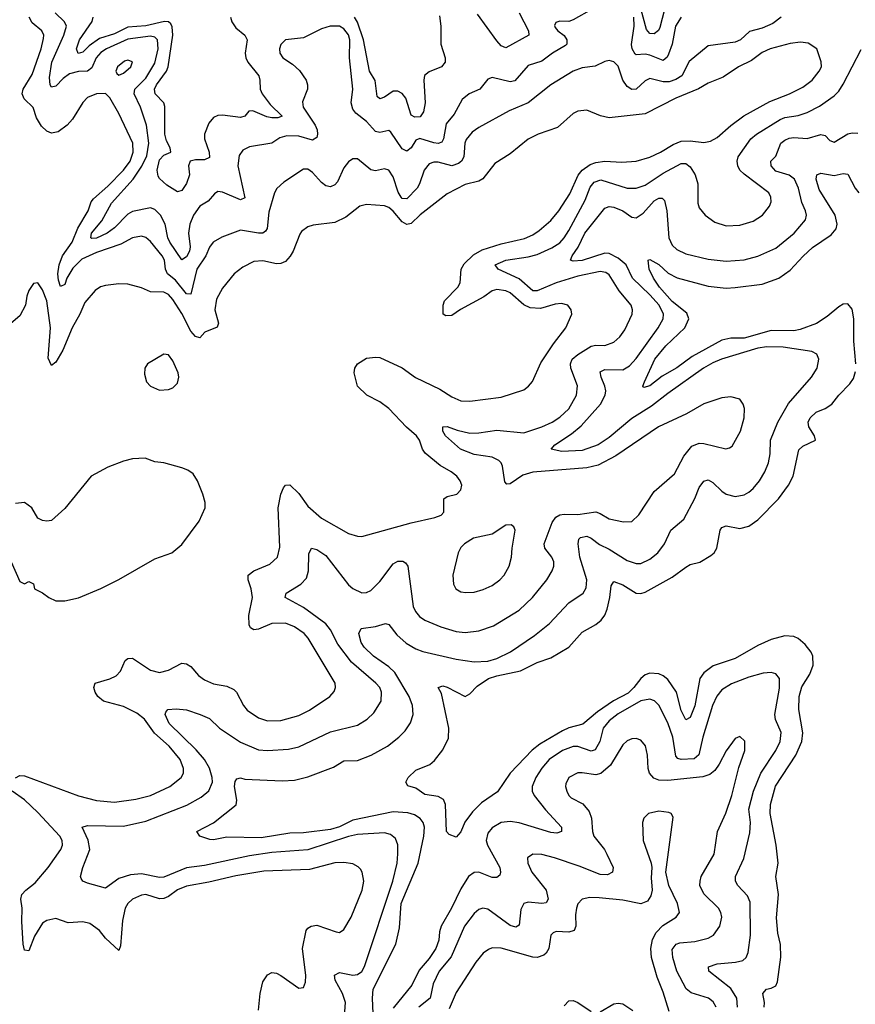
# Model space of a CAD drawing. Header units: inches. Extents: x 1843162 to 1959474, y 907081 to 1016326.
# Tile 379 of 656: x 1893989 to 1897704, y 953062 to 957439. Entities that reach past the tile are written whole.
import ezdxf

# ---------------------------------------------------------------- set-up
doc = ezdxf.new("R2010")
doc.units = ezdxf.units.IN
doc.header["$MEASUREMENT"] = 0
doc.layers.add('B8995', color=7, linetype='Continuous')

msp = doc.modelspace()

# ---------------------------------------------------------------- linework, layer by layer
at = {"layer": 'B8995', "color": 5}
for points, elevation in [([(1896534.3, 957485.7), (1896450, 957438.7), (1896430, 957431.5), (1896390, 957433), (1896372.5, 957427.5), (1896367.2, 957412.8), (1896370, 957405.3), (1896380.8, 957390), (1896408.8, 957368.8), (1896421.8, 957350), (1896421.8, 957330), (1896415.9, 957324.1), (1896357.5, 957290), (1896310, 957254.5), (1896250, 957235), (1896190, 957167.7), (1896170, 957163.6), (1896090, 957182), (1896070, 957174.7), (1896034.9, 957130), (1895987.2, 957110), (1895956.1, 957083.9), (1895920.4, 957019.6), (1895884.2, 956975.8), (1895873.2, 956910), (1895865.1, 956894.9), (1895850, 956889.1), (1895830, 956892.3), (1895768.3, 956911.7), (1895750, 956903.7), (1895730, 956869.8), (1895710, 956855.4), (1895690, 956865.9), (1895639.5, 956939.5), (1895630, 956946.3), (1895590, 956937.5), (1895570, 956941.8), (1895530, 956986.4), (1895483.7, 957023.7), (1895470, 957042.3), (1895462.5, 957070), (1895469.9, 957130), (1895454.6, 957270), (1895456.7, 957350), (1895450, 957371.5), (1895430, 957398.3), (1895410, 957409.9), (1895369.6, 957410.4), (1895330, 957398.7), (1895250, 957359.1), (1895170, 957349.8), (1895150.2, 957329.8), (1895143.8, 957310), (1895144.7, 957290), (1895159, 957270), (1895201.7, 957241.7), (1895233.4, 957213.4), (1895262.2, 957170), (1895268.1, 957150), (1895267.9, 957130), (1895246.5, 957073.5), (1895249.1, 957050.9), (1895302.8, 956970), (1895311.2, 956950), (1895313.5, 956930), (1895310, 956916.2), (1895290, 956904.4), (1895230, 956921.8), (1895177.2, 956922.8), (1895145.9, 956914.1), (1895110, 956889.8), (1895010, 956873.6), (1894980.3, 956859.7), (1894963.9, 956836.1), (1894958, 956790), (1894990, 956647), (1894970, 956638.5), (1894890, 956673), (1894870, 956676), (1894854.3, 956665.7), (1894826.7, 956633.3), (1894790, 956609.8), (1894762.3, 956570), (1894745.5, 956530), (1894739.2, 956490), (1894746.6, 956430), (1894743.8, 956410), (1894730, 956385.3), (1894710, 956372.5), (1894656.5, 956450), (1894647.7, 956470), (1894635.9, 956530), (1894614.4, 956570), (1894590, 956596.3), (1894570, 956602.5), (1894490, 956587.4), (1894470, 956574.3), (1894410, 956513.9), (1894377.1, 956490), (1894330, 956468.4), (1894310, 956466), (1894304.7, 956470), (1894307.7, 956490), (1894354.5, 956545.5), (1894396.6, 956623.4), (1894492.6, 956730), (1894532.3, 956787.7), (1894553.7, 956833.7), (1894562.9, 956890), (1894552.1, 956970), (1894525.8, 957050), (1894497.3, 957110), (1894500.8, 957130), (1894550, 957179.4), (1894590, 957246.2), (1894605.1, 957310), (1894601.2, 957350), (1894590, 957362.2), (1894570, 957366.7), (1894470, 957352.5), (1894375.1, 957310), (1894350, 957293.8), (1894328.4, 957270), (1894310, 957225), (1894290, 957211.1), (1894250, 957209.6), (1894210, 957198.4), (1894181.8, 957178.2), (1894150, 957144.1), (1894130, 957139.7), (1894124.5, 957150), (1894121.7, 957181.7), (1894132.1, 957250), (1894185.6, 957370), (1894196.6, 957410), (1894188.6, 957430), (1894146.3, 957470)], 540), ([(1896855.4, 957484.6), (1896835.4, 957404.6), (1896828.5, 957391.5), (1896810, 957376.1), (1896790, 957378.4), (1896776.3, 957396.3), (1896741.9, 957521.9)], 520), ([(1897374.1, 957450), (1897337.7, 957422.3), (1897290, 957401.5), (1897232.9, 957387.1), (1897193.8, 957350), (1897170, 957339.3), (1897050, 957322.7), (1896965.9, 957254.1), (1896932, 957190), (1896906.4, 957173.6), (1896876.7, 957163.3), (1896850, 957162.6), (1896790, 957178.3), (1896770, 957167.2), (1896730, 957129.9), (1896710, 957128.4), (1896690, 957142.6), (1896670.9, 957170), (1896650, 957233.1), (1896630, 957252.3), (1896610, 957257.7), (1896590, 957254), (1896547, 957233), (1896490, 957224.7), (1896450, 957209.9), (1896349.7, 957150.3), (1896250.1, 957069.9), (1896165.6, 957034.4), (1896030, 956959.8), (1896000.6, 956939.4), (1895973.2, 956906.8), (1895967.6, 956890), (1895963.3, 956830), (1895953.1, 956810), (1895940.3, 956799.7), (1895910, 956789.9), (1895850, 956805.4), (1895830, 956806.4), (1895810, 956798.3), (1895786.6, 956770), (1895766.6, 956710), (1895755.3, 956690), (1895710, 956642.6), (1895690, 956643.8), (1895684.8, 956650), (1895671.9, 956671.9), (1895650, 956740.4), (1895630, 956769.8), (1895610, 956775.8), (1895570, 956768.2), (1895550, 956771.6), (1895490, 956821.3), (1895470, 956821.3), (1895450, 956808), (1895430, 956780.7), (1895402.1, 956717.9), (1895390, 956704.5), (1895370, 956696.2), (1895350, 956701), (1895330, 956716.2), (1895290, 956759.8), (1895270, 956774.2), (1895250, 956774.2), (1895162.8, 956717.2), (1895131.6, 956688.4), (1895122.2, 956670), (1895096.3, 956583.7), (1895089, 956511), (1895081.4, 956498.6), (1895070, 956490.6), (1895050, 956491), (1894970, 956504.1), (1894887.1, 956472.9), (1894849.2, 956450), (1894832.2, 956427.8), (1894815.7, 956390), (1894776.4, 956330), (1894750, 956218.9), (1894730, 956220.3), (1894680.9, 956280.9), (1894646.7, 956310), (1894636.8, 956330), (1894632.8, 956370), (1894622.6, 956390), (1894570, 956453.8), (1894550, 956470.7), (1894530, 956477.3), (1894490, 956469.8), (1894438, 956442), (1894330, 956405), (1894265.7, 956374.3), (1894224.8, 956335.2), (1894198.8, 956290), (1894190, 956262.4), (1894170, 956254), (1894161, 956281), (1894157.9, 956310), (1894163.6, 956350), (1894179.1, 956390), (1894221.4, 956450), (1894247.5, 956512.5), (1894292.8, 956590), (1894307.1, 956630), (1894316.5, 956643.5), (1894380.9, 956699.1), (1894450, 956770.6), (1894480.5, 956810), (1894493.6, 956850), (1894491.5, 956890), (1894430, 957021.7), (1894390, 957091.6), (1894370, 957111.1), (1894330, 957109.7), (1894290, 957093.3), (1894270, 957071.8), (1894223, 956997), (1894200.2, 956970), (1894159.3, 956940.7), (1894130, 956935), (1894110, 956943.7), (1894086.2, 956966.2), (1894063.7, 957003.7), (1894049.4, 957049.4), (1894008.2, 957088.2), (1893999.8, 957110), (1894004.8, 957130), (1894044.3, 957195.7), (1894084.5, 957310), (1894095.3, 957355.3), (1894096.7, 957370), (1894087.3, 957390), (1894044.7, 957424.7), (1894031.2, 957450)], 560), ([(1894926.5, 957450), (1894932.6, 957430), (1894950, 957402.6), (1894990.2, 957370), (1894999.8, 957350), (1894991, 957290), (1894993.7, 957270), (1895003.2, 957250), (1895051.8, 957190), (1895056.8, 957170), (1895057.9, 957130), (1895067.3, 957110), (1895101.8, 957061.8), (1895155.9, 957010), (1895136.7, 957003.3), (1895110, 957003.7), (1895088.1, 957008.1), (1895025.4, 957034.6), (1895007.6, 957032.4), (1894989.5, 957010.5), (1894970, 957004), (1894890, 957015), (1894870, 957013.7), (1894850, 957004.5), (1894830, 956979.1), (1894810.1, 956930), (1894810.1, 956910), (1894831.2, 956850), (1894833.4, 956826.6), (1894810, 956816.1), (1894770, 956817.1), (1894746.8, 956810), (1894738.6, 956790), (1894743.9, 956750), (1894730, 956711.6), (1894710, 956679.3), (1894690, 956674), (1894643.2, 956703.2), (1894610, 956733.2), (1894603.8, 956743.8), (1894600.7, 956770), (1894610, 956816.3), (1894630, 956837.5), (1894661.1, 956850), (1894658.4, 956870), (1894641.1, 956901.1), (1894633.8, 956930), (1894633.6, 957053.6), (1894629.2, 957070), (1894591.7, 957110), (1894588.3, 957130), (1894597.1, 957150), (1894641.5, 957210), (1894649.5, 957230.5), (1894669.7, 957370), (1894667.4, 957407.4), (1894660.6, 957420.6), (1894650.5, 957430.5), (1894632, 957432), (1894550, 957411.4), (1894470, 957406.5), (1894410, 957377), (1894344.1, 957355.9), (1894297.4, 957322.6), (1894270, 957295), (1894249.5, 957289.5), (1894242, 957310), (1894254.9, 957350), (1894311.2, 957431.2), (1894315.2, 957450)], 520), ([(1895856, 957456), (1895861.4, 957410), (1895861, 957330), (1895880.6, 957270), (1895880.7, 957250), (1895864.6, 957230), (1895810, 957207.8), (1895788.3, 957191.7), (1895785.1, 957170), (1895791.1, 957070), (1895784.4, 957030), (1895770, 957007.1), (1895746.3, 957006.3), (1895730, 957014.6), (1895706.2, 957090), (1895690, 957110.8), (1895670, 957121.8), (1895650, 957121.5), (1895610, 957095.4), (1895590, 957088), (1895577.4, 957097.4), (1895569.2, 957169.2), (1895544.1, 957210), (1895517.2, 957350), (1895490, 957428.4), (1895478.1, 957450)], 520), ([(1896210.1, 957470), (1896251.6, 957390), (1896252.3, 957370), (1896150, 957313.8), (1896130, 957323.2), (1896110, 957345.5), (1896024.3, 957464.3)], 520), ([(1896930, 957451), (1896904.7, 957410), (1896889.3, 957330), (1896873.8, 957286.2), (1896867.4, 957272.6), (1896850, 957257.8), (1896790, 957282.3), (1896770, 957285.6), (1896730, 957282.4), (1896725.7, 957285.7), (1896711.3, 957310), (1896708.7, 957328.7), (1896721.3, 957410), (1896719.6, 957450)], 540), ([(1893970.7, 954069.3), (1893990, 954079.6), (1894010, 954078.6), (1894250, 953988.4), (1894330, 953968.4), (1894410, 953960.8), (1894505.9, 953974.1), (1894570, 953990.7), (1894656.8, 954030), (1894706.6, 954070), (1894717.1, 954090), (1894717.5, 954110), (1894702, 954150), (1894652.9, 954210), (1894587.7, 954267.7), (1894544.2, 954330), (1894510, 954357.2), (1894450, 954386.5), (1894361.7, 954410), (1894336.2, 954430), (1894323.7, 954450), (1894317.8, 954470), (1894324.7, 954490), (1894390, 954508.6), (1894417.6, 954522.4), (1894437.1, 954542.9), (1894458, 954590), (1894470, 954600.2), (1894490, 954600.6), (1894570, 954547.6), (1894610, 954538), (1894650, 954547.1), (1894710, 954578.2), (1894730, 954576.5), (1894750, 954563.6), (1894783.5, 954523.5), (1894810, 954504), (1894850, 954487.1), (1894910, 954476.6), (1894941.1, 954461.1), (1894952.8, 954450), (1894984.5, 954390), (1895000.8, 954370), (1895050, 954335.9), (1895090, 954323), (1895150, 954324.2), (1895230, 954346.8), (1895277.4, 954370), (1895368, 954430), (1895387.7, 954452.3), (1895393.5, 954470), (1895391.9, 954490), (1895272.1, 954690), (1895253.5, 954710), (1895210, 954739.8), (1895170, 954755.9), (1895110, 954754.9), (1895050, 954729.9), (1895030, 954727.5), (1895015.7, 954735.7), (1895008.7, 954748.7), (1895008.3, 954790), (1895023.8, 954870), (1895017.3, 954910), (1895004.3, 954950), (1895005.3, 954970), (1895029.7, 954990), (1895100.9, 955019.1), (1895135.5, 955050), (1895145, 955095), (1895137.8, 955270), (1895149.2, 955330), (1895161.9, 955358.1), (1895170, 955370.2), (1895190, 955372.2), (1895230, 955332.8), (1895270, 955277.1), (1895330, 955223.2), (1895450, 955155.9), (1895490, 955142.7), (1895510, 955141.5), (1895730, 955202.8), (1895834.3, 955225.7), (1895863.3, 955236.7), (1895874, 955250), (1895874.5, 955310), (1895890, 955320.3), (1895932.3, 955330), (1895949.6, 955350), (1895955.1, 955370), (1895947.3, 955390), (1895931.8, 955410), (1895907.3, 955430), (1895857.9, 955457.9), (1895791.9, 955511.9), (1895779.9, 955530), (1895766.4, 955570), (1895752.5, 955590), (1895708.5, 955628.5), (1895630, 955710.6), (1895590, 955741.3), (1895531.5, 955770), (1895490, 955809.6), (1895475.6, 955870), (1895478.4, 955890), (1895491.1, 955908.9), (1895530, 955934.3), (1895570, 955939.6), (1895590, 955937.4), (1895690, 955891.9), (1895748.7, 955848.7), (1895856.6, 955796.6), (1895910, 955762.5), (1895950, 955745.4), (1895990, 955744.1), (1896130, 955761.8), (1896230, 955793.7), (1896251.6, 955810), (1896268.8, 955831.2), (1896306.3, 955913.7), (1896361.5, 955998.5), (1896416.9, 956070), (1896443.6, 956130), (1896440.7, 956150), (1896426, 956170), (1896398, 956178), (1896370, 956175.2), (1896304.1, 956155.9), (1896257.9, 956157.9), (1896230, 956171.3), (1896170, 956224.8), (1896150, 956233.5), (1896110, 956239.9), (1896090, 956233.6), (1896052.5, 956207.5), (1895948.8, 956151.2), (1895910, 956123.7), (1895883.4, 956123.4), (1895870.9, 956130.9), (1895872.1, 956170), (1895878.2, 956190), (1895936.6, 956250), (1895946.7, 956270), (1895952, 956330), (1895965.4, 956354.6), (1896006.2, 956393.8), (1896044.3, 956415.7), (1896130, 956443.2), (1896232.9, 956467.1), (1896270, 956482.8), (1896298.3, 956501.7), (1896350, 956546.8), (1896386, 956590), (1896434.1, 956665.9), (1896471.1, 956748.9), (1896489.3, 956770.7), (1896524.6, 956795.4), (1896550, 956804.6), (1896590, 956810.1), (1896666.2, 956806.2), (1896730, 956810.1), (1896790, 956828), (1896837.8, 956850), (1896894.8, 956885.2), (1896930, 956898.8), (1896970, 956900.6), (1897030, 956894.1), (1897060.4, 956899.6), (1897090, 956915.4), (1897150.3, 956969.7), (1897208.4, 957011.6), (1897323.9, 957076.1), (1897411.2, 957110), (1897470, 957139), (1897511.8, 957170), (1897543.9, 957210), (1897553.3, 957230), (1897552.3, 957252.3), (1897533.6, 957310), (1897494.5, 957334.5), (1897459.7, 957339.7), (1897413.6, 957333.6), (1897324.9, 957310), (1897290, 957293.3), (1897242.4, 957257.6), (1897184.6, 957230), (1897116.6, 957183.4), (1897050, 957157.4), (1897007.5, 957132.5), (1896906.3, 957090), (1896770, 957020.3), (1896610, 957003.8), (1896571.6, 957011.6), (1896510, 957036.8), (1896470, 957033.1), (1896450, 957022.3), (1896379.3, 956960.7), (1896294, 956930), (1896250, 956908.8), (1896170, 956842.7), (1896100.6, 956799.4), (1896048.5, 956731.5), (1896030, 956721), (1895970, 956706.3), (1895890, 956665.6), (1895770, 956571.9), (1895730, 956533.3), (1895710, 956528.7), (1895690, 956540.7), (1895650, 956587.9), (1895630, 956604.1), (1895610, 956611.3), (1895530, 956618.3), (1895501.3, 956610), (1895438.3, 956561.7), (1895390, 956537.8), (1895294.2, 956525.8), (1895270, 956518.3), (1895242.2, 956497.8), (1895233.9, 956486.1), (1895204.8, 956410), (1895192, 956388), (1895170, 956364.5), (1895150, 956356.1), (1895130, 956354.3), (1895070, 956367.9), (1895030, 956364.4), (1894980.4, 956339.6), (1894941.7, 956310), (1894890, 956246.6), (1894863.5, 956196.5), (1894856.9, 956150), (1894872.6, 956090), (1894867.2, 956072.8), (1894812.3, 956050), (1894790, 956024.5), (1894770, 956031.2), (1894750, 956055.4), (1894710, 956133.6), (1894670, 956195.8), (1894650, 956217.7), (1894630, 956228.2), (1894570, 956229.2), (1894530, 956247.7), (1894470, 956263.1), (1894430, 956265), (1894370, 956257.8), (1894348.6, 956251.4), (1894323.9, 956236.1), (1894278.1, 956181.9), (1894255.8, 956130), (1894222.6, 956070), (1894180.1, 955970), (1894150, 955917.2), (1894130, 955902.8), (1894114.7, 955934.7), (1894125.7, 956070), (1894110, 956189.3), (1894090, 956238.4), (1894070, 956269.3), (1894050, 956266), (1894030, 956235.1), (1894020.3, 956210), (1894014.4, 956170), (1893990, 956122.6), (1893950, 956088.3)], 580), ([(1895433.6, 953010), (1895436.7, 953070), (1895423.9, 953110), (1895391.3, 953170), (1895388.1, 953191.9), (1895410, 953204), (1895470, 953191.5), (1895490, 953194.2), (1895510, 953208.5), (1895521.7, 953230), (1895648.5, 953610), (1895666.7, 953690), (1895670.5, 953730.5), (1895670.5, 953770.5), (1895659.2, 953799.2), (1895637.1, 953817.1), (1895610, 953824.3), (1895490, 953817.7), (1895450, 953808.6), (1895270, 953749.1), (1895110, 953737.1), (1895010, 953722.2), (1894810, 953679.7), (1894730, 953668.4), (1894630, 953627.7), (1894610, 953626.2), (1894530, 953641.7), (1894481.4, 953638.6), (1894430, 953621.7), (1894370, 953578.9), (1894290, 953600.4), (1894269.5, 953610), (1894261.6, 953621.6), (1894259.1, 953630), (1894269.8, 953669.8), (1894301, 953750), (1894292.7, 953792.7), (1894266.9, 953850), (1894290, 953857.6), (1894450, 953854.1), (1894550, 953876.6), (1894732.3, 953947.7), (1894796.3, 953983.7), (1894829.1, 954010.9), (1894845.6, 954050), (1894845.1, 954070), (1894832.3, 954112.3), (1894809.9, 954149.9), (1894773.9, 954193.9), (1894653.7, 954310), (1894636, 954350), (1894638.3, 954361.7), (1894647.3, 954372.7), (1894684.4, 954375.6), (1894730, 954372.1), (1894791.1, 954351.1), (1894832.2, 954332.2), (1894877.8, 954290), (1894970, 954227.7), (1895050, 954193.5), (1895090, 954190.1), (1895183.8, 954196.2), (1895230, 954207.1), (1895370, 954273.9), (1895490, 954303.8), (1895533.3, 954330), (1895562.6, 954357.4), (1895595.3, 954410), (1895597.3, 954450), (1895589.8, 954470), (1895572.3, 954490), (1895463.7, 954583.7), (1895402.8, 954662.8), (1895370, 954727.3), (1895350, 954753.1), (1895250, 954826.6), (1895169.6, 954870), (1895174, 954890), (1895238.7, 954930), (1895263.6, 954956.4), (1895273.2, 954990), (1895274.5, 955065.5), (1895286, 955090), (1895310, 955084), (1895350, 955057.6), (1895450, 954927.3), (1895470, 954910.2), (1895510, 954892.2), (1895530, 954893.4), (1895550, 954902.4), (1895590, 954942), (1895650, 955020.2), (1895670, 955031.7), (1895692.2, 955032.2), (1895704.3, 955024.3), (1895713.8, 955010), (1895738.6, 954830), (1895747.9, 954807.9), (1895765.8, 954785.8), (1895790.1, 954770.1), (1895861, 954741), (1895930, 954719.4), (1895970, 954715.3), (1896030, 954722.3), (1896094.8, 954745.2), (1896210, 954814.5), (1896268.7, 954870), (1896332.5, 954950), (1896356.5, 954990), (1896363.1, 955010), (1896363.5, 955030), (1896354.6, 955050), (1896323.6, 955090), (1896319.9, 955110), (1896356.1, 955203.9), (1896371.9, 955228.1), (1896390, 955237.8), (1896410, 955240.8), (1896470, 955239.6), (1896550, 955251.1), (1896570, 955244.3), (1896610, 955220.5), (1896673, 955207), (1896710, 955209.1), (1896741.4, 955238.6), (1896810, 955342.3), (1896900.2, 955419.8), (1896941, 955499), (1896976.5, 955543.5), (1897010, 955556.2), (1897030, 955555.9), (1897128.5, 955531.5), (1897144.6, 955535.4), (1897155.8, 955544.2), (1897193.8, 955610), (1897209.7, 955670), (1897211.1, 955711.1), (1897205.1, 955730), (1897190, 955751.8), (1897150, 955762.4), (1897110, 955758.3), (1897030, 955731), (1896953.1, 955686.9), (1896828.8, 955630), (1896639.4, 955500.6), (1896560.6, 955459.4), (1896510, 955447.3), (1896270, 955428.4), (1896225.1, 955414.9), (1896170, 955376.2), (1896154.3, 955374.3), (1896145, 955385), (1896134.9, 955454.9), (1896129.9, 955470), (1896119.7, 955479.7), (1896090, 955494.2), (1896010, 955506), (1895948, 955530), (1895882.4, 955590), (1895869.8, 955610), (1895869.7, 955630), (1895890, 955631.1), (1895934.4, 955614.4), (1895990, 955602), (1896030, 955602.6), (1896110, 955615.1), (1896230, 955603), (1896310, 955629), (1896356.4, 955650), (1896390, 955671.7), (1896430, 955709.3), (1896464.5, 955770), (1896468.9, 955811.1), (1896439.4, 955890), (1896437.1, 955910), (1896445.3, 955930), (1896470, 955951.2), (1896530, 955988.1), (1896550, 955992.9), (1896590, 955991.6), (1896630, 956006), (1896656.8, 956030), (1896679.5, 956060.5), (1896712.3, 956130), (1896713.3, 956150), (1896707.8, 956170), (1896653.7, 956233.7), (1896610, 956304.4), (1896595.1, 956315.1), (1896570, 956320.6), (1896470, 956299.9), (1896374.2, 956270), (1896290, 956233.9), (1896270, 956233.5), (1896210, 956287.4), (1896115.4, 956330), (1896103, 956350), (1896149.6, 956370), (1896250, 956384.8), (1896290, 956395.3), (1896354.7, 956425.3), (1896390, 956447.6), (1896410, 956469.5), (1896430, 956502.1), (1896503.1, 956636.9), (1896524.6, 956695.4), (1896543.1, 956716.9), (1896572.5, 956727.5), (1896690, 956690.8), (1896730, 956690.8), (1896770, 956704.3), (1896850, 956757.7), (1896930, 956800.7), (1896950, 956800.1), (1896970, 956784.6), (1896992.3, 956750), (1897003.2, 956710), (1897003.1, 956623.1), (1897010, 956602.8), (1897036.3, 956570), (1897079.9, 956539.9), (1897130, 956522.8), (1897190, 956525.2), (1897250, 956544.2), (1897290.9, 956570), (1897322, 956610), (1897329.8, 956630), (1897328.7, 956650), (1897319.3, 956670), (1897210, 956752.3), (1897190.9, 956770.9), (1897181.1, 956790), (1897179, 956810), (1897183, 956830), (1897239.9, 956910), (1897264.8, 956930), (1897370, 956995.2), (1897390, 957004), (1897450, 957013.3), (1897490, 957026.4), (1897544.5, 957055.5), (1897610, 957100.6), (1897630, 957121.6), (1897650, 957153.2), (1897730, 957306.7)], 560), ([(1895560.9, 953020.9), (1895557.5, 953090), (1895560.7, 953130), (1895661.2, 953330), (1895677.7, 953402.3), (1895684.4, 953510), (1895759.9, 953690), (1895785, 953810), (1895788, 953850), (1895783.2, 953870), (1895768.9, 953888.9), (1895744.1, 953904.1), (1895714.1, 953914.1), (1895650, 953917.3), (1895470, 953880.4), (1895410, 953850.8), (1895370, 953839.5), (1895250, 953824.4), (1895190, 953823.6), (1895062.5, 953802.5), (1894910, 953805), (1894850, 953793.3), (1894834.5, 953794.5), (1894789.2, 953810), (1894777, 953830), (1894850, 953868.9), (1894950.6, 953949.4), (1894954.4, 953970), (1894943.4, 954030), (1894946.7, 954053.3), (1894954.9, 954065.1), (1894970, 954068.7), (1894990, 954063.6), (1895156, 954056), (1895210, 954059.3), (1895270, 954073.5), (1895383.9, 954116.1), (1895430, 954145.2), (1895490, 954146.8), (1895551.2, 954170), (1895624.8, 954210), (1895675.1, 954250), (1895702.1, 954277.9), (1895726.7, 954313.3), (1895738.6, 954350), (1895734.7, 954390), (1895720.9, 954430), (1895656.7, 954536.7), (1895630, 954562.3), (1895561.5, 954610), (1895519.8, 954650), (1895506.5, 954670), (1895496.3, 954710), (1895506.4, 954733.6), (1895570, 954742), (1895615.1, 954755.1), (1895630, 954750.3), (1895665.1, 954705.1), (1895707.7, 954667.7), (1895750, 954642.6), (1895781.6, 954630), (1895930, 954597.1), (1896010, 954585.3), (1896070, 954588.1), (1896110, 954599), (1896170.4, 954629.6), (1896277.9, 954702.1), (1896344.5, 954755.5), (1896430, 954846.3), (1896493.6, 954890), (1896506.9, 954913.1), (1896510.4, 954950), (1896479.9, 955050), (1896471.6, 955110), (1896474, 955130), (1896482.5, 955137.5), (1896510, 955142.7), (1896530, 955134.2), (1896566.1, 955106.1), (1896610, 955086), (1896690, 955035.6), (1896730, 955021.6), (1896750, 955021.7), (1896790, 955041), (1896825.8, 955070), (1896855, 955110), (1896883.8, 955170), (1896941.6, 955218.4), (1896989.9, 955310.1), (1897010, 955359.6), (1897030, 955387.9), (1897050, 955393.2), (1897070, 955382.6), (1897110, 955343.5), (1897130, 955330.2), (1897170, 955320.2), (1897210, 955327.7), (1897230, 955339.3), (1897250, 955355.8), (1897277.7, 955390), (1897302.2, 955430), (1897318, 955470), (1897325.4, 955510), (1897327.6, 955570), (1897360.2, 955650), (1897406.3, 955733.7), (1897509.7, 955850), (1897534.5, 955890), (1897542, 955930), (1897532.5, 955952.5), (1897510, 955964.4), (1897383.9, 955983.9), (1897310, 955984.4), (1897270, 955978.6), (1897108.9, 955930), (1897070, 955914.3), (1897028.7, 955890), (1896870, 955778.3), (1896798.1, 955721.9), (1896710, 955666.7), (1896610, 955582.3), (1896560.2, 955550), (1896490, 955524.1), (1896399.2, 955519.2), (1896351.8, 955530), (1896368.6, 955550), (1896441.8, 955598.2), (1896485.7, 955634.3), (1896570.4, 955730), (1896591.8, 955770), (1896594.3, 955790), (1896590.7, 955810.7), (1896573.4, 955850), (1896570, 955873.4), (1896590, 955883.8), (1896670, 955883.3), (1896699.5, 955900.5), (1896730, 955933.7), (1896827.3, 956070), (1896849.9, 956110), (1896851, 956130), (1896831.5, 956170), (1896790, 956216.9), (1896712.7, 956290), (1896684.5, 956350), (1896650, 956378.6), (1896610, 956399.5), (1896590, 956401.5), (1896489.4, 956369.4), (1896450, 956366), (1896437.6, 956370), (1896445.2, 956390), (1896472.5, 956427.5), (1896502, 956490), (1896590, 956602), (1896610, 956609.2), (1896630, 956606.2), (1896670, 956589.4), (1896710, 956561.5), (1896730, 956558.4), (1896760.8, 956579.2), (1896810, 956633.5), (1896830, 956646.5), (1896845.5, 956645.5), (1896854.9, 956634.9), (1896866.6, 956590), (1896875, 956470), (1896890, 956437.3), (1896910, 956418.3), (1896950, 956398.5), (1897050, 956374.5), (1897130, 956366.5), (1897210, 956372.1), (1897270, 956387.5), (1897350, 956423.9), (1897432.3, 956490), (1897482.2, 956550), (1897487.2, 956570), (1897482.7, 956590), (1897466.7, 956626.7), (1897451.4, 956690), (1897432.9, 956730), (1897410, 956748.6), (1897350, 956766.2), (1897329.9, 956790), (1897328, 956810), (1897350, 956832), (1897372.2, 956890), (1897390, 956903.1), (1897410, 956913.3), (1897430, 956916.3), (1897490, 956911.6), (1897550, 956929.4), (1897570, 956924.9), (1897590, 956902.4), (1897610, 956894.6), (1897670, 956931.8), (1897690, 956936.6), (1897715.1, 956935.1)], 540), ([(1897706.9, 955910), (1897698.1, 956010), (1897697.5, 956110), (1897690, 956152.8), (1897670, 956176.5), (1897650, 956174.3), (1897630, 956163.4), (1897579.5, 956120.5), (1897531.7, 956088.3), (1897458.5, 956061.5), (1897430, 956056.7), (1897330, 956057.7), (1897210, 956024.3), (1897150, 956023.5), (1897110, 956014.5), (1896978.6, 955941.4), (1896910, 955891.5), (1896845.1, 955854.9), (1896790, 955812.3), (1896763.8, 955803.8), (1896759.5, 955810), (1896766.2, 955830), (1896812.7, 955930), (1896861.2, 955990), (1896946, 956070), (1896964.3, 956110), (1896955.3, 956135.3), (1896890, 956186.2), (1896833.8, 956250), (1896806.9, 956290), (1896787.9, 956330), (1896782.7, 956370), (1896790, 956372.9), (1896830, 956351.7), (1896872.4, 956312.4), (1896911.8, 956291.8), (1897050, 956255.4), (1897130, 956246.6), (1897170, 956248.3), (1897290, 956263.6), (1897364, 956290), (1897414.8, 956325.2), (1897471.8, 956388.2), (1897513.6, 956426.4), (1897597.2, 956482.8), (1897618.3, 956510), (1897623, 956530), (1897614.3, 956570), (1897543.9, 956683.9), (1897529.9, 956730), (1897533.3, 956750), (1897550, 956756.8), (1897610, 956747), (1897650, 956755.1), (1897670, 956752.2), (1897702.8, 956690), (1897719.4, 956670)], 520), ([(1897298.4, 953050), (1897299.8, 953070), (1897292.8, 953110), (1897309.6, 953130), (1897330, 953134.3), (1897350, 953144.9), (1897358.5, 953161.5), (1897372.5, 953272.5), (1897371.9, 953328.1), (1897358.9, 953378.9), (1897354, 953446), (1897361.7, 953550), (1897350.7, 953630), (1897361, 953690), (1897351.7, 953770), (1897325.2, 953910), (1897326.3, 953950), (1897348.6, 954031.4), (1897440.1, 954170), (1897466.4, 954230), (1897471, 954269), (1897452.7, 954372.7), (1897454.4, 954430), (1897466.9, 954473.1), (1897501.9, 954530), (1897516.5, 954570), (1897514.9, 954610), (1897507.4, 954627.4), (1897481.5, 954661.5), (1897450, 954688.1), (1897430, 954697), (1897390, 954700.6), (1897330, 954684.5), (1897270, 954656.7), (1897170, 954600.3), (1897072.3, 954567.7), (1897030, 954536.3), (1897012.3, 954510), (1896990, 954388.6), (1896970, 954337.3), (1896950, 954327.4), (1896930, 954368.3), (1896909.5, 954450), (1896870, 954505.5), (1896850, 954522.4), (1896830, 954531.6), (1896790, 954534), (1896770, 954527.5), (1896750, 954511.2), (1896719.9, 954470), (1896694.5, 954445.5), (1896628.8, 954411.2), (1896557.2, 954362.8), (1896492.6, 954307.4), (1896430, 954290.9), (1896401.8, 954278.2), (1896301.6, 954218.4), (1896267.5, 954192.5), (1896169.1, 954090), (1896113, 954007), (1896042.4, 953957.6), (1896001.5, 953918.5), (1895968.6, 953871.4), (1895950, 953829.5), (1895930, 953805.6), (1895897.8, 953817.8), (1895886.9, 953830), (1895882.3, 953950), (1895872.9, 953972.9), (1895850, 953986.4), (1895790, 953994.5), (1895750, 954022.7), (1895714, 954034), (1895705.2, 954050), (1895716.2, 954070), (1895750, 954103.1), (1895811.8, 954128.2), (1895833.7, 954146.3), (1895870, 954194), (1895894.6, 954245.4), (1895897.4, 954290), (1895864.7, 954444.7), (1895849.7, 954470.3), (1895870, 954478), (1895890, 954472), (1895970, 954430.3), (1895990, 954443.2), (1896022.9, 954477.1), (1896073.2, 954510), (1896110, 954522.1), (1896215.9, 954544.1), (1896290, 954582.1), (1896350, 954602.5), (1896429.8, 954650), (1896490, 954716.1), (1896550, 954751), (1896573.3, 954770), (1896590, 954792.7), (1896601.3, 954818.7), (1896612.7, 954870), (1896618, 954922), (1896630, 954941.5), (1896670, 954927.1), (1896730, 954890.1), (1896750, 954888.8), (1896770, 954893.8), (1896890, 954961.1), (1896950, 955006.2), (1896970, 955016.8), (1897012.5, 955027.5), (1897062.3, 955057.7), (1897076.8, 955070), (1897087.9, 955090), (1897103.5, 955170), (1897110, 955182.4), (1897130, 955189.2), (1897190, 955177.9), (1897230, 955188), (1897270, 955216.1), (1897362.8, 955310), (1897406.4, 955370), (1897428.2, 955410), (1897453.5, 955526.5), (1897470, 955543.2), (1897526.6, 955570), (1897523, 955590), (1897498, 955630), (1897494.8, 955650), (1897502.9, 955670), (1897530, 955694.8), (1897570, 955710.9), (1897599.8, 955730), (1897630, 955770.2), (1897679.8, 955820.2), (1897695.5, 955844.5), (1897704.1, 955875.9)], 520), ([(1893950.4, 955030), (1893990, 954942), (1894010, 954931.3), (1894030, 954942), (1894050, 954932), (1894054, 954910), (1894090, 954892), (1894118, 954870), (1894150, 954856.3), (1894190, 954856.4), (1894250, 954868.9), (1894350, 954910.2), (1894429.8, 954950.2), (1894590, 955042.3), (1894664.5, 955070), (1894710, 955106.7), (1894787.3, 955210), (1894814, 955270), (1894813.4, 955293.4), (1894803.7, 955330), (1894779.3, 955390), (1894760.1, 955420.1), (1894736.6, 955436.6), (1894710, 955446.6), (1894630, 955469.3), (1894590, 955474), (1894546, 955490), (1894490, 955486.6), (1894450, 955476.9), (1894381, 955450), (1894306, 955410), (1894190, 955266), (1894130, 955213.2), (1894109.4, 955209.4), (1894090, 955213.2), (1894070, 955224), (1894042.7, 955270), (1894010, 955293.2), (1893970, 955289)], 620), ([(1897180.6, 953050), (1897177.6, 953090), (1897150, 953132.2), (1897052.8, 953210), (1897051.6, 953228.4), (1897090, 953242.5), (1897171, 953249), (1897203.6, 953256.4), (1897218.7, 953270), (1897228, 953292), (1897237.8, 953370), (1897235.8, 953515.8), (1897224, 953544), (1897180.9, 953590), (1897170.8, 953610), (1897171.6, 953630), (1897208.4, 953710), (1897234.8, 953825.2), (1897237.5, 953870), (1897230.3, 953930), (1897251.6, 954010), (1897283.9, 954090), (1897351, 954190), (1897370.5, 954230.5), (1897374.3, 954270), (1897349, 954329), (1897345.8, 954350), (1897367.3, 954467.3), (1897367.3, 954510), (1897350, 954531), (1897330, 954536.8), (1897294.6, 954534.6), (1897230, 954516.7), (1897153.2, 954486.8), (1897110, 954460.7), (1897088.1, 954431.9), (1897069.7, 954390.3), (1897025.9, 954250), (1897008.4, 954171.6), (1896987, 954153), (1896929.9, 954149.9), (1896915.4, 954155.4), (1896905.4, 954165.4), (1896893.1, 954250), (1896870, 954313.8), (1896830, 954392.8), (1896810.8, 954410.8), (1896790, 954418.3), (1896750, 954411.3), (1896650, 954353.7), (1896610, 954323.2), (1896582.4, 954290), (1896568.7, 954230), (1896546.9, 954193.1), (1896530, 954186.9), (1896470, 954208.4), (1896450, 954208.4), (1896402.3, 954190), (1896343.5, 954150), (1896310, 954111.4), (1896283.1, 954070), (1896267.9, 954030), (1896267.9, 954010), (1896275.6, 953990), (1896326.1, 953926.1), (1896397.7, 953850), (1896397.6, 953830), (1896377.2, 953822.8), (1896350, 953825.6), (1896210, 953869.4), (1896170, 953875.6), (1896130, 953870.5), (1896090, 953847.5), (1896070, 953822.6), (1896063.4, 953790), (1896068.5, 953770), (1896123.1, 953670), (1896127.1, 953650), (1896123.4, 953636.6), (1896110, 953625.7), (1896090, 953626.7), (1896030, 953649.9), (1896010, 953647.9), (1895983.5, 953630), (1895950, 953575.9), (1895909.2, 953490), (1895863, 953410), (1895855.6, 953384.4), (1895852.6, 953347.4), (1895839.3, 953310), (1895810, 953266), (1895765.4, 953214.6), (1895732.4, 953147.6), (1895650, 953045.1)], 540), ([(1897086, 953050), (1897072.6, 953072.6), (1897050.8, 953090), (1896973.7, 953113.7), (1896951.8, 953131.8), (1896910.3, 953210.3), (1896892.2, 953270), (1896890, 953306), (1896908, 953330), (1896924.1, 953335.9), (1896990, 953341.1), (1897050, 953357), (1897072.8, 953370), (1897101.8, 953410), (1897109.8, 953450), (1897106.5, 953470), (1897095, 953490), (1897030, 953552.7), (1897013.3, 953590), (1897013.5, 953610), (1897019.2, 953630), (1897076.3, 953730), (1897090.6, 953830), (1897127.7, 953912.3), (1897154.9, 953990), (1897185.5, 954114.5), (1897213.3, 954190), (1897212.5, 954232.5), (1897190, 954252.3), (1897170, 954243.7), (1897130, 954189.6), (1897099.3, 954130), (1897079, 954101), (1897056.7, 954083.3), (1897026.7, 954073.3), (1896870, 954057.2), (1896830, 954059.3), (1896808.3, 954068.3), (1896789.4, 954089.4), (1896783, 954110), (1896779.4, 954170), (1896770.6, 954210.6), (1896750, 954235.8), (1896730, 954244), (1896710, 954242.3), (1896690, 954233.3), (1896670, 954216), (1896615.2, 954124.8), (1896571.8, 954088.2), (1896550, 954082.1), (1896490, 954092), (1896470, 954090.6), (1896430.4, 954070), (1896417.1, 954042.9), (1896415.2, 954030), (1896420.8, 954010), (1896430.3, 953990), (1896440.5, 953980.5), (1896493.1, 953953.1), (1896520, 953920), (1896531.6, 953890), (1896534.8, 953830), (1896541.6, 953810), (1896588.7, 953750), (1896599.4, 953730), (1896627.2, 953670), (1896624.9, 953650), (1896602.7, 953637.3), (1896570, 953639.3), (1896476.7, 953676.7), (1896366.2, 953713.8), (1896310, 953728.2), (1896270, 953729.7), (1896247.2, 953712.8), (1896248.2, 953690), (1896266.4, 953650), (1896329.5, 953570), (1896338.8, 953530), (1896330, 953513.5), (1896310, 953510.6), (1896250, 953516.7), (1896230.1, 953509.9), (1896216.9, 953483.1), (1896210, 953414.5), (1896194.5, 953405.5), (1896170, 953412.5), (1896070, 953485.8), (1896047.7, 953490), (1896030, 953483.5), (1896010, 953465.6), (1895967, 953410), (1895906.4, 953273.6), (1895853.2, 953210), (1895827.1, 953152.9), (1895814.4, 953090), (1895763.8, 953050)], 560), ([(1895050, 953036.3), (1895057.3, 953110), (1895070, 953161.6), (1895090, 953193.7), (1895110, 953203.1), (1895130, 953200.9), (1895150, 953190.2), (1895230, 953134), (1895250, 953137.3), (1895258.9, 953161.1), (1895260.9, 953190), (1895246.9, 953310), (1895262.4, 953390), (1895270, 953401.1), (1895284.5, 953410), (1895310, 953413.4), (1895396.1, 953383.9), (1895410, 953382), (1895430, 953394.4), (1895463.1, 953450), (1895511.9, 953570), (1895518.5, 953610), (1895511.2, 953650), (1895503.5, 953663.5), (1895494.1, 953674.1), (1895470, 953687.3), (1895430, 953693.4), (1895390, 953690.5), (1895277.8, 953662.2), (1895073.7, 953653.7), (1894950, 953633.5), (1894830, 953605.1), (1894730, 953587.5), (1894690, 953570.9), (1894650, 953541.3), (1894630, 953532.7), (1894610, 953531.9), (1894550, 953550.4), (1894530, 953547.7), (1894490, 953529.2), (1894469.3, 953510.7), (1894458.4, 953490), (1894445.8, 953434.2), (1894437.5, 953322.5), (1894430, 953300.9), (1894370, 953357), (1894344.1, 953390), (1894301, 953421), (1894270, 953428.8), (1894204.1, 953424.1), (1894150, 953443.2), (1894110, 953434.7), (1894090, 953422.3), (1894054.8, 953365.2), (1894030, 953300.7), (1894010, 953303), (1894003.9, 953330), (1893998.3, 953430), (1893999.4, 953490), (1893993.6, 953530), (1893997.8, 953550), (1894015.6, 953570), (1894057.5, 953602.5), (1894116.1, 953670), (1894172, 953750), (1894178.8, 953770), (1894177.4, 953790), (1894167.8, 953810), (1894070, 953915.4), (1894010, 953971.5), (1893955.1, 954010)], 580), ([(1896876.1, 953030), (1896850, 953115.6), (1896823.3, 953183.3), (1896798.5, 953270), (1896794.1, 953310), (1896802.1, 953350), (1896818.4, 953381.6), (1896848.1, 953411.9), (1896907.6, 953450), (1896923, 953470), (1896913.8, 953510), (1896875.4, 953590), (1896862, 953650), (1896894.5, 953894.5), (1896885.2, 953910), (1896875.1, 953915.1), (1896830, 953921.3), (1896784, 953910), (1896763.8, 953890), (1896758.4, 953870), (1896761.1, 953790), (1896796.3, 953690), (1896799.1, 953670), (1896796.1, 953623.9), (1896800.8, 953570), (1896795.5, 953544.5), (1896779.5, 953520.5), (1896750, 953508.3), (1896670, 953525.4), (1896564.7, 953535.3), (1896523.5, 953536.5), (1896490.2, 953529.8), (1896470.9, 953509.1), (1896464.2, 953490), (1896459.4, 953460.6), (1896460.8, 953410), (1896454.2, 953390), (1896430, 953383.2), (1896374.4, 953385.6), (1896360.5, 953379.5), (1896350.2, 953369.8), (1896341.4, 953310), (1896330.1, 953289.9), (1896319.2, 953280.8), (1896290, 953271.1), (1896270, 953272.6), (1896130, 953311.9), (1896090, 953312.7), (1896073.4, 953306.6), (1896050, 953289.8), (1896016.2, 953250), (1895930, 953115.4), (1895898.3, 953041.7)], 580), ([(1896410, 953056.1), (1896430, 953078.2), (1896450, 953078.8), (1896470.5, 953070.5), (1896530, 953030.2)], 580), ([(1896570, 953028.4), (1896630, 953064.7), (1896650, 953067.7), (1896670, 953064.3), (1896715.3, 953035.3)], 580)]:
    msp.add_lwpolyline(points, dxfattribs=dict(at, elevation=elevation))
for points, elevation in [([(1894470, 957259.8), (1894454.8, 957254.8), (1894423.2, 957230), (1894415.8, 957210), (1894420.2, 957200.2), (1894430, 957192.7), (1894450, 957201.3), (1894482.3, 957230), (1894490, 957252)], 560), ([(1894630, 955953.1), (1894557.1, 955910), (1894545.3, 955890), (1894544.2, 955864.2), (1894552.7, 955830), (1894570, 955810.5), (1894610, 955792.2), (1894650, 955795.8), (1894670, 955802.4), (1894690, 955824), (1894696.4, 955850), (1894692.7, 955870), (1894670, 955922.9), (1894651.1, 955950)], 620), ([(1896174.2, 955194.2), (1896150, 955192), (1896090, 955152.3), (1896005.8, 955134.2), (1895966.8, 955110), (1895950, 955093.2), (1895938, 955070), (1895914, 954970), (1895917.6, 954930), (1895928.4, 954910), (1895950, 954896.5), (1895972.8, 954892.8), (1896010, 954894.9), (1896050, 954906), (1896090, 954924.7), (1896124, 954950), (1896143.1, 954970), (1896165.7, 955010), (1896175.8, 955050), (1896177.6, 955090), (1896191.6, 955170), (1896185.6, 955185.6)], 580)]:
    msp.add_lwpolyline(points, close=True, dxfattribs=dict(at, elevation=elevation))

doc.saveas('drawing.dxf')
